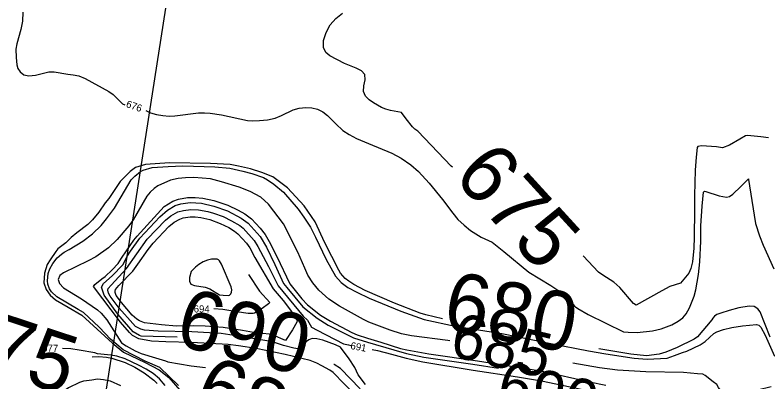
# Model space of a CAD drawing. Extents: x -291892836 to 2945206, y -477993085 to 1832792.
# Drawn here: x 1851493.5 to 1851914.3, y 544578.8 to 544783.9 of the extents above; entities that cross this region are included whole.
import ezdxf

# ---------------------------------------------------------------- set-up
doc = ezdxf.new("R2010")
doc.units = 0
for name, color, linetype in [('DT_X_Contour_Minor', 7, 'Continuous'), ('DT_X_Terrain_Ground_Line', 7, 'Continuous'), ('Level 19', 7, 'Continuous'), ('Level 40', 7, 'Continuous')]:
    doc.layers.add(name, color=color, linetype=linetype)

msp = doc.modelspace()

# ---------------------------------------------------------------- linework, layer by layer
at = {"layer": 'DT_X_Contour_Minor'}
for points in [[(1851497.79, 544785.61), (1851497.64, 544780.55), (1851496.73, 544775.76), (1851494.43, 544767.79), (1851493.97, 544764.79), (1851494.12, 544760.15), (1851494.5, 544756.09), (1851495.15, 544754.09), (1851496.45, 544752.12), (1851498.48, 544750.57), (1851501.31, 544749.9), (1851504.91, 544750.37), (1851512.48, 544752.2), (1851515.46, 544752.2), (1851523.09, 544750.83), (1851526.02, 544750.56), (1851529.22, 544749.86), (1851532.66, 544748.42), (1851545.92, 544741.21), (1851548.36, 544739.49), (1851553.49, 544734.27), (1851554.96, 544733.8)], [(1851737.96, 544698.87), (1851737.2, 544699.53), (1851718.67, 544718.98), (1851716.98, 544720.06), (1851715.63, 544721.41), (1851712.1, 544725.93), (1851709.52, 544729.52), (1851703.31, 544730.6), (1851700.66, 544731.32), (1851698.33, 544732.25), (1851693.94, 544734.8), (1851691.52, 544736.45), (1851689.42, 544738.49), (1851688.31, 544741.1), (1851688.54, 544744.3), (1851689.19, 544747.66), (1851689.03, 544750.59), (1851687.18, 544752.69), (1851684.14, 544754.19), (1851677.72, 544756.88), (1851669.53, 544761.19), (1851667.21, 544762.98), (1851665.88, 544765.68), (1851665.97, 544769.6), (1851667.34, 544774.15), (1851669.69, 544778.5), (1851672.77, 544782.05), (1851676.45, 544784.94)], [(1851566.52, 544730.48), (1851569.2, 544729.34), (1851572.64, 544728.34), (1851576.15, 544727.71), (1851579.56, 544727.47), (1851582.73, 544727.6), (1851596.05, 544729.23), (1851599.48, 544729.33), (1851602.64, 544729.15), (1851608.87, 544728.08), (1851623.48, 544724.9), (1851626.31, 544724.79), (1851630.15, 544724.9), (1851634.54, 544725.36), (1851638.81, 544726.27), (1851642.46, 544727.7), (1851648.92, 544730.84), (1851652.4, 544731.86), (1851655.99, 544732.3), (1851659.47, 544732.1), (1851662.64, 544731.23), (1851665.51, 544729.77), (1851668.14, 544727.8), (1851672.84, 544723.05), (1851676.72, 544719.3), (1851680.2, 544717.06), (1851684.37, 544714.95), (1851690.98, 544712.14), (1851704.16, 544706.76), (1851709.37, 544703.88), (1851714.71, 544700.27), (1851718.95, 544696.5), (1851724.97, 544689.86), (1851732.46, 544680.86), (1851738.17, 544673.12), (1851741.06, 544669.71), (1851744.48, 544666.47), (1851748.11, 544663.57), (1851754.06, 544659.73), (1851760.11, 544656.93), (1851766.65, 544651.7), (1851780.6, 544640.12), (1851792.98, 544632.77), (1851797.47, 544629.84), (1851800.55, 544627.48), (1851803.75, 544624.08), (1851806.18, 544621.26), (1851808, 544619.82), (1851813.89, 544616.5), (1851833.51, 544606.82), (1851836.17, 544606.59), (1851841.24, 544606.54), (1851849.72, 544607.41), (1851854.61, 544608.43), (1851860.66, 544610.79), (1851864.19, 544612.71), (1851866.68, 544614.73), (1851868.57, 544616.91), (1851870.54, 544620.17), (1851873.14, 544626.76), (1851874.05, 544630.33), (1851875.51, 544638.89), (1851876.19, 544646.02), (1851876.79, 544657.57), (1851876.83, 544666.13), (1851877.57, 544677.11), (1851878.35, 544685), (1851878.81, 544685.4), (1851879.61, 544685.33), (1851887.07, 544682.79), (1851891.12, 544682.17), (1851892.79, 544682.56), (1851894.63, 544683.7), (1851899.11, 544688.01), (1851903.41, 544692.34), (1851903.53, 544692.01), (1851904.02, 544688.51), (1851907.39, 544667.39), (1851909.51, 544660.54), (1851911.64, 544655.32), (1851917.59, 544642.05)], [(1851914.71, 544715.2), (1851910.41, 544715.85), (1851902.82, 544716.56), (1851901.76, 544716.42), (1851898.54, 544714.59), (1851892.79, 544711.18), (1851888.92, 544709.67), (1851885.51, 544710.17), (1851877.13, 544710.77), (1851875.12, 544710.44), (1851874.8, 544709.83), (1851874.12, 544704.39), (1851873.65, 544697.29), (1851873.3, 544683.11), (1851873.21, 544674.82), (1851873.01, 544659.79), (1851872.81, 544653.69), (1851872.06, 544645.98), (1851871.23, 544642.19), (1851870.03, 544639.64), (1851865.51, 544634.05), (1851859.55, 544632.15), (1851854.92, 544629.75), (1851840.63, 544621.74), (1851839.13, 544622.66), (1851831.61, 544631.6), (1851828.11, 544634.53), (1851822.04, 544638.46), (1851819.53, 544640.18), (1851811.11, 544649.41)], [(1851732.4, 544614.04), (1851723.1, 544616.28), (1851719.97, 544617.31), (1851705.54, 544622.87), (1851689.12, 544629.91), (1851682.91, 544633.26), (1851679.99, 544635.18), (1851678.03, 544636.74), (1851675.46, 544639.65), (1851674.44, 544641.26), (1851666.62, 544656.62), (1851661.21, 544668.25), (1851655.11, 544677.29), (1851645.87, 544687.42), (1851644.32, 544688.49), (1851637.5, 544693.52), (1851631.42, 544695.94), (1851625.03, 544698.03), (1851618.35, 544699.45), (1851613.82, 544700.3), (1851602.78, 544700.98), (1851579.91, 544701.32), (1851566.35, 544700.31), (1851560.82, 544698.65), (1851557.86, 544696.38), (1851552.34, 544690.9), (1851546.02, 544681.43), (1851543.86, 544679.02), (1851540.26, 544673.66), (1851536.79, 544669.38), (1851534.11, 544666.84), (1851528.05, 544662.1), (1851524.93, 544659.48), (1851521.81, 544656.68), (1851517.4, 544653.25), (1851516.28, 544651.83), (1851513.11, 544647.06), (1851511.46, 544644.39), (1851509.99, 544639.54), (1851509.69, 544634.24), (1851510.93, 544630.43), (1851513.19, 544627.28), (1851516.15, 544624.67), (1851523.21, 544620.6), (1851530.84, 544616.19), (1851547.91, 544600.48), (1851554.19, 544595.48), (1851566.22, 544589.65), (1851574.14, 544585.63), (1851579.49, 544581.23), (1851585.56, 544574.15)], [(1851584.83, 544576.83), (1851574.41, 544586.83), (1851566.19, 544590.5), (1851553.91, 544596.71), (1851546.78, 544602.7), (1851543.97, 544605.83), (1851540.53, 544609.44), (1851531.76, 544617.63), (1851528.82, 544619.4), (1851516.81, 544626.43), (1851513.88, 544629.13), (1851512.76, 544630.94), (1851511.82, 544633.41), (1851511.58, 544635.38), (1851512.01, 544639.47), (1851513, 544642.06), (1851514.61, 544644.96), (1851517.05, 544648.22), (1851519.39, 544650.3), (1851520.98, 544651.33), (1851523.85, 544652.78), (1851531.35, 544657.48), (1851536.8, 544661.57), (1851541.6, 544666.2), (1851544.71, 544670.04), (1851549.07, 544675.97), (1851558.49, 544691.81), (1851560.46, 544693.93), (1851563.65, 544696.5), (1851565.18, 544697.16), (1851570.13, 544698.69), (1851579.04, 544699.34), (1851587.2, 544699.68), (1851605.1, 544699.1), (1851613.54, 544698.37), (1851620.85, 544696.64), (1851625.77, 544695.36), (1851632.33, 544693.02), (1851634.55, 544691.85), (1851638.13, 544689.37), (1851643.5, 544684.89), (1851651.72, 544675.41), (1851654.94, 544671.02), (1851658.7, 544665.34), (1851661.5, 544659.67), (1851667.48, 544647.32), (1851672.6, 544637.95), (1851675.71, 544634.34), (1851679.53, 544631.7), (1851684.59, 544628.97), (1851691.41, 544625.67), (1851709.22, 544618.33), (1851722.25, 544613.74), (1851739.41, 544609.98), (1851765.57, 544605.87), (1851792.95, 544600.29), (1851813.94, 544596.14), (1851823.76, 544594.47), (1851839.45, 544592.07), (1851846.77, 544591.63), (1851857.9, 544592.14)], [(1851736.43, 544601.9), (1851735.46, 544602.02), (1851715.04, 544604.62), (1851709.58, 544605.63), (1851703.23, 544607.7), (1851691.2, 544612.31), (1851688.23, 544613.77), (1851674.8, 544621.23), (1851668.83, 544625.16), (1851663.32, 544630.12), (1851659.94, 544634.23), (1851657.22, 544638.57), (1851655.52, 544642.44), (1851651.47, 544651.42), (1851643.52, 544667.12), (1851635.16, 544678.19), (1851630.9, 544682.14), (1851624.97, 544685.29), (1851618.86, 544687.61), (1851608.94, 544690.75), (1851602.77, 544692.33), (1851593.42, 544693.16), (1851588.83, 544692.97), (1851584.77, 544692.51), (1851580.4, 544691.6), (1851573.25, 544688.52), (1851571.28, 544686.99), (1851569.06, 544684.91), (1851567.18, 544682.72), (1851559.5, 544669.35), (1851557.13, 544666.08), (1851550.53, 544658.36), (1851545.69, 544653.82), (1851538.58, 544648.75), (1851534.47, 544646.5), (1851520.53, 544639.85), (1851518.63, 544638.41), (1851517.56, 544636.12), (1851518.3, 544633.77), (1851520.59, 544631.43), (1851530.6, 544625.32), (1851539.61, 544619.19), (1851541.62, 544617.35), (1851544.83, 544613.62), (1851552.94, 544600.77), (1851555.53, 544598.96), (1851560.64, 544596.22), (1851563.96, 544594.72), (1851572.05, 544592.36), (1851577.62, 544590.67), (1851578.92, 544590.1), (1851591.96, 544587.81), (1851600.02, 544586.84)], [(1851683.61, 544571.48), (1851671.39, 544584.03), (1851669.37, 544585.35), (1851664.93, 544587.91), (1851662.19, 544589.4), (1851658.43, 544590.78), (1851644.48, 544594.21), (1851628.29, 544597.48), (1851618.4, 544599.07), (1851612.59, 544599.67), (1851592.13, 544600.9), (1851577.74, 544601.34), (1851569.84, 544601.65), (1851562.64, 544602.91), (1851559.15, 544604.87), (1851557.51, 544606.47), (1851552.49, 544612.23), (1851537.32, 544632.24), (1851538.14, 544633.36), (1851542.06, 544636.5), (1851543.87, 544637.74), (1851547.74, 544641.46), (1851551.08, 544645.09), (1851553.08, 544647.93), (1851555.8, 544652.16), (1851559.96, 544657.99), (1851561.78, 544660.32), (1851576.83, 544676.95), (1851581.74, 544679.96), (1851584.78, 544680.98), (1851589.99, 544681.9), (1851594.18, 544681.92), (1851598.49, 544681.55), (1851604.66, 544680.16), (1851612.43, 544677.58), (1851618.27, 544674.77), (1851621.91, 544672.87), (1851625.73, 544670.03), (1851630.55, 544664.76), (1851633.22, 544661.28), (1851635.62, 544657.27), (1851639.81, 544648.92), (1851647, 544633.64), (1851653.84, 544625.29), (1851656.97, 544621.97), (1851664.16, 544616.18), (1851669.77, 544612.74), (1851681.78, 544606.56), (1851684.78, 544605.21), (1851690.5, 544603.37), (1851697.95, 544601.08), (1851708.95, 544597.54), (1851712.41, 544596.8), (1851724.77, 544594.57), (1851751.95, 544590.7), (1851773.27, 544587.35), (1851788.34, 544584.81), (1851814.56, 544578.85), (1851823.73, 544576.94)], [(1851584.03, 544603.84), (1851563.96, 544604.33), (1851563.05, 544604.71), (1851559.62, 544606.88), (1851551.01, 544616.69), (1851543.31, 544627.41), (1851541.9, 544631.76), (1851543.03, 544633.77), (1851547.72, 544638.17), (1851553.69, 544644.32), (1851556.45, 544649.38), (1851558.03, 544651.87), (1851563.22, 544659.28), (1851574.45, 544671.04), (1851578.64, 544674.82), (1851583.06, 544677.42), (1851586.23, 544678.34), (1851591.46, 544679.1), (1851597.72, 544678.77), (1851604.65, 544677.12), (1851612.23, 544674.4), (1851619.8, 544670.44), (1851623.76, 544667.59), (1851630.45, 544660.18), (1851634.06, 544654.1), (1851638.64, 544644.51), (1851643.51, 544633.9), (1851645.35, 544631.54), (1851654.41, 544620.78), (1851662.29, 544614.41), (1851668.51, 544610.63), (1851682.73, 544603.52), (1851690.59, 544601.09), (1851705.27, 544596.69), (1851712.3, 544594.7), (1851722.01, 544592.71), (1851749.39, 544588.69), (1851763.77, 544586.5)], [(1851689.38, 544577.42), (1851685.36, 544582.82), (1851683.49, 544586.92), (1851680.26, 544591.81), (1851675.37, 544598.36), (1851672.55, 544599.58), (1851665.61, 544602.09), (1851662.09, 544602.98), (1851659.52, 544603.07), (1851657.74, 544602.46), (1851656.4, 544601.38), (1851652.78, 544597.77), (1851651.54, 544597.37), (1851649.26, 544597.63), (1851643.54, 544599.17), (1851640.12, 544600.23), (1851637.51, 544601.21), (1851620.86, 544604.01), (1851608.63, 544605.96), (1851592.29, 544606.82), (1851573.45, 544607.13), (1851565.88, 544607.81), (1851563.89, 544608.34), (1851560.83, 544609.9), (1851559.3, 544611.43), (1851551.7, 544620.1), (1851546.59, 544626.85), (1851545.75, 544628.41), (1851545.29, 544630.2), (1851545.6, 544631.06), (1851547.3, 544632.96), (1851555.89, 544642.15), (1851567.36, 544658.56), (1851577.65, 544669.28), (1851580.52, 544671.6), (1851584.46, 544673.86), (1851587.63, 544674.71), (1851591.79, 544675.29), (1851595.98, 544675.07), (1851601.32, 544674.08), (1851604.37, 544673.2), (1851609.74, 544671.28), (1851614.54, 544668.89), (1851619.08, 544666.21), (1851621, 544664.7), (1851627.12, 544657.88), (1851629.16, 544654.56), (1851635.23, 544643.32), (1851640.65, 544632.48), (1851654.58, 544615.68), (1851656.92, 544613.28), (1851659.29, 544609.47), (1851662.31, 544607.68), (1851677, 544600.07), (1851679.91, 544599.49), (1851681.23, 544599.24)], [(1851567.95, 544652.87), (1851570.72, 544656.32), (1851579.43, 544665.8), (1851582.41, 544668.09), (1851585.56, 544669.89), (1851587.56, 544670.56), (1851591.41, 544671.17), (1851594.22, 544671.21), (1851597.41, 544670.76), (1851602.35, 544669.59), (1851608.21, 544667.4), (1851612.91, 544665.18), (1851616.24, 544663.2), (1851618.05, 544661.69), (1851622.78, 544656.43), (1851624.69, 544653.7), (1851627.6, 544648.42), (1851637.8, 544630.84), (1851643.42, 544624.31), (1851647.39, 544619.02), (1851651.11, 544613.25), (1851651.09, 544612.29), (1851648.58, 544607.87), (1851644.59, 544601.91), (1851637.69, 544604.89), (1851635.62, 544605.51), (1851631.98, 544605.87), (1851628.81, 544606.04), (1851620.67, 544607.55), (1851609.75, 544609.35), (1851599.83, 544610.04), (1851593.27, 544610.15), (1851583.67, 544610.09), (1851575.39, 544610.75), (1851565.85, 544611.83), (1851563.05, 544612.99), (1851561.6, 544613.87), (1851559.06, 544616.21), (1851552.95, 544623.31), (1851549.94, 544627.2), (1851549.38, 544628.74), (1851549.4, 544629.55), (1851549.71, 544630.47), (1851551.47, 544632.81), (1851559.31, 544640.76), (1851562.07, 544644.74), (1851567.95, 544652.87)], [(1851591.87, 544640.48), (1851591.05, 544637.25), (1851590.94, 544635.17), (1851591.73, 544633.49), (1851593.8, 544632.69), (1851599.73, 544631.87), (1851602.4, 544630.81), (1851607.84, 544627.61), (1851609.84, 544627.3), (1851612.75, 544627.13), (1851613.39, 544627.41), (1851614.05, 544628.04), (1851614.54, 544629.02), (1851614.68, 544630.32), (1851614.31, 544631.9), (1851608.98, 544644.65), (1851607.72, 544646.49), (1851607.16, 544647.04), (1851606.4, 544647.4), (1851605.19, 544647.54), (1851603.33, 544647.42), (1851601.04, 544646.94), (1851598.61, 544645.98), (1851596.32, 544644.52), (1851594.37, 544642.9), (1851591.87, 544640.48)], [(1851531.68, 544579.29), (1851529.6, 544578.6), (1851523.46, 544575.49), (1851517, 544571.2), (1851510.54, 544567.23), (1851508.07, 544565.62), (1851504.12, 544564.17), (1851494.6, 544562.93), (1851490.63, 544562.85), (1851483.62, 544563.35), (1851477.39, 544564.65), (1851474.87, 544565.59), (1851472.41, 544566.76), (1851469.85, 544568.81), (1851466.75, 544571.69), (1851463.85, 544575.55), (1851462.39, 544578.37), (1851461, 544581.54), (1851456.81, 544594.48), (1851454.94, 544602.3), (1851452.23, 544617.54), (1851451.53, 544626.35), (1851451.1, 544641.26)], [(1851624, 544638.84), (1851630.14, 544629.55), (1851635.91, 544623.29), (1851635.14, 544622.46), (1851631.65, 544619.9), (1851627.3, 544617.28), (1851626.67, 544617.04), (1851623.89, 544617.04), (1851617.5, 544617.93), (1851609.65, 544619.39), (1851604.57, 544619.61)], [(1851915.52, 544603.87), (1851909.94, 544617.94), (1851908.66, 544619.72), (1851906.62, 544620.97), (1851903.74, 544621.26), (1851897.95, 544620.29), (1851892.67, 544618.79), (1851887.94, 544617.32), (1851885.75, 544616.46), (1851884.41, 544615.64), (1851883.53, 544614.43), (1851882.91, 544613.47), (1851874.88, 544604), (1851873.07, 544602.76), (1851863.64, 544598.07), (1851857.33, 544595.51), (1851853.5, 544594.3), (1851846.38, 544593.51), (1851837.76, 544594.34), (1851819.85, 544597.4)], [(1851857.9, 544592.14), (1851862, 544593.62), (1851866.59, 544595.24), (1851868.98, 544596), (1851876.47, 544599.61), (1851879.26, 544601.4), (1851884.02, 544605.83), (1851885.75, 544606.83), (1851889.56, 544608.09), (1851894.16, 544609.27), (1851900.14, 544610.23), (1851907.83, 544610.91), (1851909.13, 544610.59), (1851910.27, 544609.47), (1851912.81, 544604.9), (1851917.99, 544593.33)], [(1851577.39, 544576.81), (1851574.26, 544580.61), (1851570.63, 544583.48), (1851566.76, 544586.05), (1851562.48, 544588.28), (1851554.99, 544591.75), (1851550.35, 544593.15), (1851546.98, 544593.76), (1851539.61, 544594.63), (1851538.12, 544595.06), (1851529.39, 544596.66), (1851524.7, 544597.29), (1851519.95, 544597.47)], [(1851693.03, 544597.05), (1851696.04, 544596.48), (1851703.9, 544594.43), (1851712.14, 544592.11), (1851721.49, 544590.11), (1851749.54, 544585.38), (1851774.31, 544581.7), (1851787.78, 544579.47), (1851810.92, 544574.57)], [(1851536.57, 544592.88), (1851540.38, 544592.96), (1851544.56, 544592.71), (1851547.69, 544592.09), (1851555.1, 544589.76), (1851560.42, 544587.07), (1851565.66, 544583.86), (1851571.16, 544579.86), (1851572.9, 544578.01)], [(1851686.41, 544574.95), (1851675.39, 544586.26), (1851671.82, 544588.6), (1851671.7, 544588.66)], [(1851916.07, 544576.1), (1851900.78, 544572.33), (1851900.05, 544571.74), (1851899.18, 544571.42), (1851897.82, 544571.58), (1851889.1, 544573.66), (1851887.69, 544574.4), (1851886.64, 544575.79), (1851885.77, 544577.34), (1851883.74, 544578.88), (1851879.23, 544582.4), (1851877.95, 544583.17), (1851874.95, 544583.39), (1851867.2, 544584.05), (1851846.04, 544584.42), (1851830.31, 544585.34), (1851820.21, 544586.66), (1851805.25, 544589.31)], [(1851552.69, 544576.64), (1851546.94, 544579.28), (1851543, 544580.07), (1851539.57, 544580.3), (1851536.37, 544579.84), (1851533.48, 544579.44), (1851531.68, 544579.29)]]:
    msp.add_lwpolyline(points, dxfattribs=at)
at = {"layer": 'Level 40'}
msp.add_line((1851666.59, 545359.82), (1851524.12, 544444.79), dxfattribs=at)

# ---------------------------------------------------------------- texts
at = {"layer": 'DT_X_Terrain_Ground_Line'}
for s, height, rotation, p in [('675', 33, 312.3881, (1851737.69, 544693.56)), ('680', 33, 349.1777, (1851731.58, 544608.69)), ('690', 33, 346.29, (1851582.03, 544599.79)), ('675', 33, 341.7808, (1851451.35, 544594.26)), ('685', 25, 346.5306, (1851735.59, 544593.66)), ('685', 33, 337.094, (1851591.43, 544564.32)), ('690', 25, 346.7311, (1851761.48, 544566.71))]:
    msp.add_text(s, height=height, rotation=rotation, dxfattribs=at).set_placement(p)
at = {"layer": 'Level 19'}
for s, rotation, p in [('676', 340.4974, (1851555.22, 544732.61)), ('694', 359.8404, (1851593.36, 544617.65)), ('677', 358.1158, (1851508.63, 544595.86)), ('691', 349.447, (1851680.73, 544597.3))]:
    msp.add_text(s, height=4, rotation=rotation, dxfattribs=at).set_placement(p)

doc.saveas('drawing.dxf')
